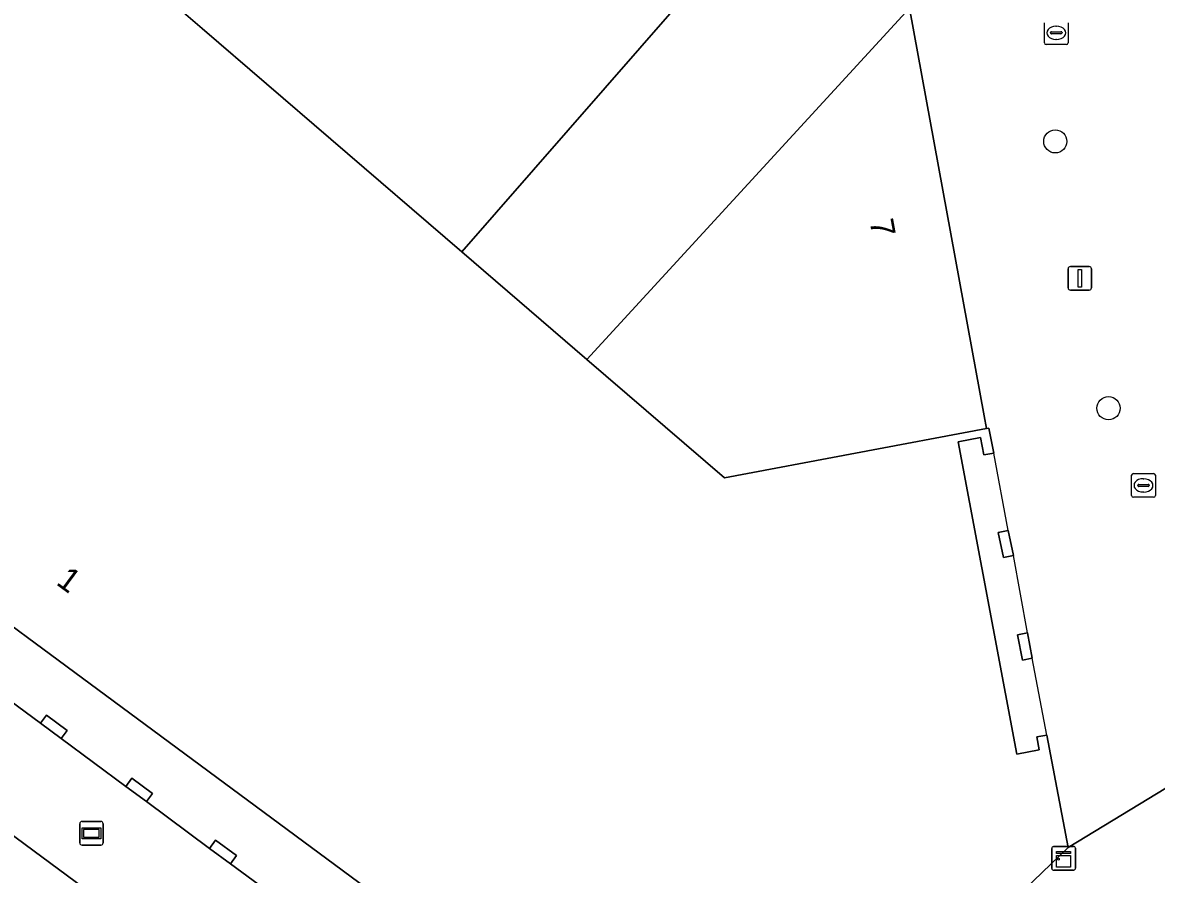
# Model space of a CAD drawing. Extents: x 161087 to 161926, y 382572 to 383873.
# Drawn here: x 161406.18 to 161454.07, y 383527.74 to 383563.72 of the extents above; entities that cross this region are included whole.
import ezdxf

# ---------------------------------------------------------------- set-up
doc = ezdxf.new("R2010")
doc.units = 0
for name, color, linetype in [('IMGEO_Boom', 7, 'Continuous'), ('IMGEO_Informatiebord', 7, 'Continuous'), ('IMGEO_Kast', 7, 'Continuous'), ('IMGEO_Kolk', 7, 'Continuous'), ('IMGEO_Lichtmast', 7, 'Continuous'), ('IMGEO_Pand', 7, 'Continuous'), ('IMGEO_Pand_nummerreeks', 7, 'Continuous'), ('IMGEO_Pand_overbouw', 7, 'Continuous'), ('IMGEO_Rijbaan_lokaal_gesloten', 7, 'Continuous'), ('IMGEO_Voetgangersgebied_open', 7, 'Continuous'), ('IMGEO_Voetpad_gesloten', 7, 'Continuous'), ('IMGEO_Voetpad_open', 7, 'Continuous')]:
    doc.layers.add(name, color=color, linetype=linetype)

msp = doc.modelspace()

# ---------------------------------------------------------------- linework, layer by layer
at = {"layer": 'IMGEO_Boom'}
for centre in [(161449.798, 383558.701), (161452.046, 383547.43)]:
    msp.add_circle(centre, 0.489, dxfattribs=at)
at = {"layer": 'IMGEO_Informatiebord'}
for p, q in [((161408.586, 383529.073), (161408.586, 383529.873)), ((161408.586, 383529.873), (161408.586, 383529.073)), ((161408.686, 383529.973), (161409.476, 383529.973)), ((161409.476, 383529.973), (161408.686, 383529.973)), ((161409.576, 383529.873), (161409.576, 383529.073)), ((161409.576, 383529.073), (161409.576, 383529.873)), ((161409.476, 383528.973), (161408.686, 383528.973)), ((161408.686, 383528.973), (161409.476, 383528.973))]:
    msp.add_line(p, q, dxfattribs=at)
for points in [[(161408.687, 383529.705), (161409.475, 383529.705), (161409.475, 383529.241), (161408.687, 383529.241), (161408.687, 383529.705)], [(161408.752, 383529.64), (161408.752, 383529.306), (161409.41, 383529.306), (161409.41, 383529.64), (161408.752, 383529.64)]]:
    msp.add_lwpolyline(points, dxfattribs=at)
for centre, start, end in [((161408.686, 383529.873), 90, 180), ((161408.686, 383529.873), 90, 180), ((161409.476, 383529.873), 0, 90), ((161409.476, 383529.873), 360, 90), ((161408.686, 383529.073), 180, 270), ((161408.686, 383529.073), 180, 270), ((161409.476, 383529.073), 270, 0), ((161409.476, 383529.073), 270, 0)]:
    msp.add_arc(centre, 0.1, start, end, dxfattribs=at)
at = {"layer": 'IMGEO_Kast'}
for p, q in [((161449.724, 383528.916), (161450.565, 383528.916)), ((161450.565, 383528.916), (161449.724, 383528.916)), ((161449.649, 383527.991), (161449.649, 383528.832)), ((161449.649, 383528.832), (161449.649, 383527.991)), ((161450.649, 383528.841), (161450.649, 383528)), ((161450.649, 383528), (161450.649, 383528.841)), ((161450.574, 383527.916), (161449.733, 383527.916)), ((161449.733, 383527.916), (161450.574, 383527.916))]:
    msp.add_line(p, q, dxfattribs=at)
for points in [[(161449.844, 383528.706), (161450.444, 383528.706), (161450.444, 383528.621), (161449.844, 383528.621), (161449.844, 383528.706)], [(161449.844, 383528.531), (161450.444, 383528.531), (161450.444, 383528.042), (161449.844, 383528.042), (161449.844, 383528.531)]]:
    msp.add_lwpolyline(points, dxfattribs=at)
msp.add_circle((161449.928, 383528.38), 0.0377, dxfattribs=at)
for centre, start, end in [((161449.727, 383528.838), 92.4484, 184.2845), ((161449.727, 383528.838), 92.4484, 184.2845), ((161450.571, 383528.838), 2.4484, 94.2845), ((161450.571, 383528.838), 2.4484, 94.2845), ((161449.727, 383527.994), 182.4484, 274.2845), ((161449.727, 383527.994), 182.4484, 274.2845), ((161450.571, 383527.994), 272.4484, 4.2845), ((161450.571, 383527.994), 272.4484, 4.2845)]:
    msp.add_arc(centre, 0.0779, start, end, dxfattribs=at)
at = {"layer": 'IMGEO_Kolk'}
for p, q in [((161449.339, 383562.863), (161449.339, 383563.715)), ((161449.827, 383563.569), (161449.852, 383563.569)), ((161450.34, 383563.715), (161450.34, 383562.863)), ((161449.598, 383563.283), (161449.598, 383563.295)), ((161450.036, 383563.246), (161449.638, 383563.246)), ((161449.641, 383563.332), (161450.039, 383563.332)), ((161449.85, 383563.009), (161449.825, 383563.009)), ((161450.082, 383563.295), (161450.082, 383563.283)), ((161450.266, 383562.789), (161449.414, 383562.789)), ((161453.098, 383544.67), (161453.95, 383544.67)), ((161453.023, 383543.744), (161453.023, 383544.596)), ((161453.325, 383544.213), (161453.723, 383544.213)), ((161453.511, 383544.45), (161453.536, 383544.45)), ((161454.024, 383544.596), (161454.024, 383543.744)), ((161453.282, 383544.164), (161453.282, 383544.176)), ((161453.72, 383544.127), (161453.322, 383544.127)), ((161453.534, 383543.89), (161453.509, 383543.89)), ((161453.766, 383544.176), (161453.766, 383544.164)), ((161453.95, 383543.67), (161453.098, 383543.67))]:
    msp.add_line(p, q, dxfattribs=at)
for points in [[(161449.339, 383562.863), (161449.339, 383563.715)], [(161450.34, 383563.715), (161450.34, 383562.863)], [(161450.266, 383562.789), (161449.414, 383562.789)], [(161453.098, 383544.67), (161453.95, 383544.67)], [(161453.023, 383543.744), (161453.023, 383544.596)], [(161454.024, 383544.596), (161454.024, 383543.744)], [(161453.95, 383543.67), (161453.098, 383543.67)]]:
    msp.add_lwpolyline(points, dxfattribs=at)
for centre, radius, start, end in [((161450.043, 383563.294), 0.0386, 1.7309, 96.639), ((161449.416, 383562.865), 0.0765, 181.552, 268.448), ((161449.416, 383562.865), 0.0765, 181.552, 268.448), ((161449.638, 383563.292), 0.0403, 85.8775, 175.7526), ((161449.635, 383563.282), 0.0366, 178.938, 274.7102), ((161450.039, 383563.289), 0.043, 264.8664, 352.4533), ((161450.264, 383562.865), 0.0765, 271.552, 358.448), ((161450.264, 383562.865), 0.0765, 271.552, 358.448), ((161453.1, 383544.594), 0.0765, 91.552, 178.448), ((161453.1, 383544.594), 0.0765, 91.552, 178.448), ((161453.948, 383544.594), 0.0765, 1.552, 88.448), ((161453.948, 383544.594), 0.0765, 1.552, 88.448), ((161453.322, 383544.173), 0.0403, 85.8775, 175.7526), ((161453.727, 383544.175), 0.0386, 1.7309, 96.639), ((161453.1, 383543.746), 0.0765, 181.552, 268.448), ((161453.1, 383543.746), 0.0765, 181.552, 268.448), ((161453.319, 383544.163), 0.0366, 178.938, 274.7102), ((161453.723, 383544.17), 0.043, 264.8664, 352.4533), ((161453.948, 383543.746), 0.0765, 271.552, 358.448), ((161453.948, 383543.746), 0.0765, 271.552, 358.448)]:
    msp.add_arc(centre, radius, start, end, dxfattribs=at)
for centre, major_axis, ratio, start_param, end_param in [((161449.826, 383563.289), (-0.387, 0.002), 0.722429, 4.712389, 7.853982), ((161449.851, 383563.289), (-0.39, 0.002), 0.717154, 1.570796, 4.712389), ((161453.51, 383544.17), (-0.387, 0.002), 0.722429, 4.712389, 7.853982), ((161453.535, 383544.17), (-0.39, 0.002), 0.717154, 1.570796, 4.712389)]:
    msp.add_ellipse(centre, major_axis=major_axis, ratio=ratio, start_param=start_param, end_param=end_param, dxfattribs=at)
at = {"layer": 'IMGEO_Lichtmast'}
for p, q in [((161450.338, 383552.516), (161450.338, 383553.316)), ((161450.338, 383553.316), (161450.338, 383552.516)), ((161450.438, 383553.416), (161451.228, 383553.416)), ((161451.228, 383553.416), (161450.438, 383553.416)), ((161451.328, 383553.316), (161451.328, 383552.516)), ((161451.328, 383552.516), (161451.328, 383553.316)), ((161451.228, 383552.416), (161450.438, 383552.416)), ((161450.438, 383552.416), (161451.228, 383552.416))]:
    msp.add_line(p, q, dxfattribs=at)
msp.add_lwpolyline([(161450.758, 383553.291), (161450.908, 383553.291), (161450.908, 383552.541), (161450.758, 383552.541), (161450.758, 383553.291)], dxfattribs=at)
for centre, start, end in [((161450.438, 383553.316), 90, 180), ((161450.438, 383553.316), 90, 180), ((161451.228, 383553.316), 0, 90), ((161451.228, 383553.316), 360, 90), ((161450.438, 383552.516), 180, 270), ((161450.438, 383552.516), 180, 270), ((161451.228, 383552.516), 270, 0), ((161451.228, 383552.516), 270, 0)]:
    msp.add_arc(centre, 0.1, start, end, dxfattribs=at)
at = {"layer": 'IMGEO_Pand'}
for points in [[(161423.82, 383582.874), (161409.624, 383567.03), (161413.762, 383563.47), (161419.193, 383558.798), (161424.727, 383554.036), (161438.301, 383569.576), (161438.093, 383569.768), (161433.116, 383574.338), (161432.148, 383575.227), (161428.675, 383578.416), (161427.84, 383579.182)], [(161443.639, 383564.329), (161443.563, 383564.745), (161438.301, 383569.576), (161424.727, 383554.036), (161430.01, 383549.491)], [(161443.639, 383564.329), (161430.01, 383549.491), (161435.819, 383544.494), (161446.886, 383546.567), (161446.787, 383547.107)], [(161448.026, 383541.21), (161447.808, 383542.268), (161447.39, 383542.184), (161447.608, 383541.124)], [(161448.827, 383536.874), (161448.622, 383537.943), (161448.2, 383537.862), (161448.406, 383536.792)], [(161407.801, 383533.473), (161408.056, 383533.818), (161407.18, 383534.466), (161406.924, 383534.12)], [(161410.535, 383531.452), (161411.403, 383530.81), (161411.659, 383531.156), (161410.791, 383531.798)], [(161414.95, 383528.189), (161415.206, 383528.535), (161414.329, 383529.183), (161414.073, 383528.837)]]:
    msp.add_lwpolyline(points, close=True, dxfattribs=at)
msp.add_lwpolyline([(161369.549, 383564.748), (161377.881, 383558.576), (161377.991, 383558.729), (161434.369, 383517.049), (161438.297, 383520.868), (161440.058, 383518.981), (161445.951, 383524.65), (161450.34, 383528.873), (161449.439, 383533.625), (161449.017, 383533.546), (161449.121, 383532.997), (161448.179, 383532.82), (161445.701, 383546.016), (161446.634, 383546.192), (161446.774, 383545.457), (161447.196, 383545.536), (161446.995, 383546.587), (161446.886, 383546.567), (161435.819, 383544.494), (161430.01, 383549.491), (161424.727, 383554.036), (161419.193, 383558.798), (161413.762, 383563.47), (161409.624, 383567.03)], dxfattribs=at)
at = {"layer": 'IMGEO_Pand_overbouw'}
for points in [[(161434.369, 383517.049), (161377.991, 383558.729)], [(161404.326, 383536.04), (161406.924, 383534.12), (161407.18, 383534.466), (161408.056, 383533.818), (161407.801, 383533.473), (161410.535, 383531.452), (161410.791, 383531.798), (161411.659, 383531.156), (161411.403, 383530.81), (161414.073, 383528.837), (161414.329, 383529.183), (161415.206, 383528.535), (161414.95, 383528.189), (161417.612, 383526.222)]]:
    msp.add_lwpolyline(points, dxfattribs=at)
msp.add_lwpolyline([(161447.196, 383545.536), (161446.774, 383545.457), (161446.634, 383546.192), (161445.701, 383546.016), (161448.179, 383532.82), (161449.121, 383532.997), (161449.017, 383533.546), (161449.439, 383533.625), (161448.827, 383536.874), (161448.406, 383536.792), (161448.2, 383537.862), (161448.622, 383537.943), (161448.026, 383541.21), (161447.608, 383541.124), (161447.39, 383542.184), (161447.808, 383542.268)], close=True, dxfattribs=at)
at = {"layer": 'IMGEO_Rijbaan_lokaal_gesloten'}
msp.add_lwpolyline([(161351.148, 383567.363), (161353.185, 383565), (161356.474, 383562.003), (161375.276, 383548.121), (161387.371, 383539.14), (161426.771, 383510.12), (161427.321, 383510.866), (161428.578, 383512.572), (161425.657, 383514.716), (161421.096, 383518.064), (161418.069, 383520.287), (161416.954, 383521.105), (161405.182, 383529.797), (161401.235, 383532.711), (161397.967, 383535.123), (161390.572, 383540.579), (161381.393, 383547.352)], dxfattribs=at)
at = {"layer": 'IMGEO_Voetgangersgebied_open'}
msp.add_lwpolyline([(161532.095, 383566.052), (161525.216, 383563.36), (161517.549, 383560.359), (161506.847, 383556.171), (161505.008, 383555.443), (161500, 383553.465), (161481.552, 383546.179), (161480.987, 383546.038), (161478.589, 383545.055), (161476.347, 383544.253), (161473.977, 383543.233), (161450.34, 383528.873), (161445.951, 383524.65), (161456.146, 383514.653)], dxfattribs=at)
at = {"layer": 'IMGEO_Voetpad_gesloten'}
for points in [[(161434.369, 383517.049), (161377.991, 383558.729)], [(161404.326, 383536.04), (161406.924, 383534.12), (161407.18, 383534.466), (161408.056, 383533.818), (161407.801, 383533.473), (161410.535, 383531.452), (161410.791, 383531.798), (161411.659, 383531.156), (161411.403, 383530.81), (161414.073, 383528.837), (161414.329, 383529.183), (161415.206, 383528.535), (161414.95, 383528.189), (161417.612, 383526.222)]]:
    msp.add_lwpolyline(points, dxfattribs=at)
at = {"layer": 'IMGEO_Voetpad_open'}
for points in [[(161365.058, 383565.989), (161366.547, 383562.224), (161369.038, 383559.655), (161371.215, 383558.054), (161369.68, 383555.995), (161376.296, 383551.113), (161377.831, 383553.187), (161391.528, 383543.091), (161392.124, 383542.653), (161390.572, 383540.579), (161397.967, 383535.123), (161401.235, 383532.711), (161405.182, 383529.797), (161416.954, 383521.105), (161418.069, 383520.287), (161421.096, 383518.064), (161425.657, 383514.716), (161427.187, 383516.711), (161428.228, 383518.378), (161425.566, 383520.345)], [(161443.639, 383564.329), (161446.787, 383547.107), (161446.886, 383546.567), (161446.995, 383546.587), (161447.196, 383545.536), (161446.774, 383545.457), (161446.634, 383546.192), (161445.701, 383546.016), (161448.179, 383532.82), (161449.121, 383532.997), (161449.017, 383533.546), (161449.439, 383533.625), (161450.34, 383528.873), (161473.977, 383543.233), (161473.405, 383543.089), (161472.715, 383542.977)], [(161425.566, 383520.345), (161424.69, 383520.992), (161422.027, 383522.96), (161421.143, 383523.613), (161418.489, 383525.574), (161417.612, 383526.222), (161414.95, 383528.189), (161414.073, 383528.837), (161411.403, 383530.81), (161410.535, 383531.452), (161407.801, 383533.473), (161406.924, 383534.12), (161404.326, 383536.04)]]:
    msp.add_lwpolyline(points, dxfattribs=at)
for points in [[(161448.026, 383541.21), (161447.608, 383541.124), (161447.39, 383542.184), (161447.808, 383542.268)], [(161448.622, 383537.943), (161448.827, 383536.874), (161448.406, 383536.792), (161448.2, 383537.862)]]:
    msp.add_lwpolyline(points, close=True, dxfattribs=at)

# ---------------------------------------------------------------- texts
at = {"layer": 'IMGEO_Pand_nummerreeks'}
for s, rotation, p in [('7', 280.3595, (161441.948, 383555.338)), ('1', 323.5246, (161407.548, 383540.012))]:
    msp.add_text(s, height=1, rotation=rotation, dxfattribs=at).set_placement(p)

doc.saveas('drawing.dxf')
